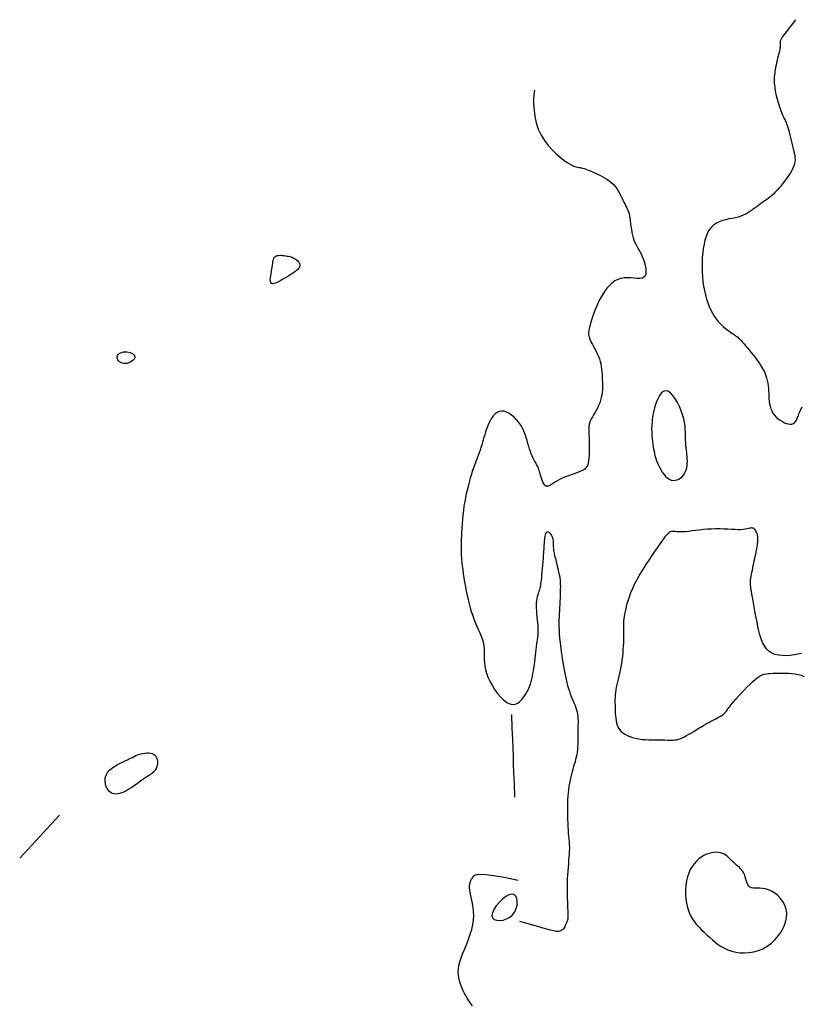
# Model space of a CAD drawing. Header units: millimetres. Extents: x 32690613 to 32693367, y 5343692 to 5344708.
# Tile 930 of 1009: x 32692999 to 32693018, y 5344614 to 5344638. Entities that reach past the tile are written whole.
import ezdxf

# ---------------------------------------------------------------- set-up
doc = ezdxf.new("R2010")
doc.units = ezdxf.units.MM
doc.header["$LTSCALE"] = 20
doc.layers.add('02-DGM_HL_491.00', color=62, linetype='Continuous')

msp = doc.modelspace()

# ---------------------------------------------------------------- linework, layer by layer
at = {"layer": '02-DGM_HL_491.00', "elevation": 491, "flags": 128}
for points in [[(32693018.117, 5344638.084), (32693018.003, 5344637.936), (32693017.916, 5344637.822), (32693017.851, 5344637.736), (32693017.806, 5344637.674), (32693017.776, 5344637.63), (32693017.759, 5344637.601), (32693017.75, 5344637.581), (32693017.746, 5344637.566), (32693017.745, 5344637.551), (32693017.745, 5344637.536), (32693017.745, 5344637.519), (32693017.746, 5344637.501), (32693017.747, 5344637.48), (32693017.746, 5344637.458), (32693017.745, 5344637.432), (32693017.741, 5344637.402), (32693017.736, 5344637.369), (32693017.728, 5344637.331), (32693017.719, 5344637.291), (32693017.708, 5344637.247), (32693017.697, 5344637.2), (32693017.684, 5344637.151), (32693017.672, 5344637.099), (32693017.659, 5344637.044), (32693017.647, 5344636.988), (32693017.635, 5344636.93), (32693017.624, 5344636.871), (32693017.615, 5344636.811), (32693017.608, 5344636.749), (32693017.603, 5344636.687), (32693017.601, 5344636.625), (32693017.601, 5344636.563), (32693017.606, 5344636.5), (32693017.613, 5344636.438), (32693017.623, 5344636.377), (32693017.635, 5344636.316), (32693017.648, 5344636.257), (32693017.664, 5344636.199), (32693017.68, 5344636.142), (32693017.697, 5344636.087), (32693017.713, 5344636.034), (32693017.73, 5344635.983), (32693017.747, 5344635.934), (32693017.764, 5344635.889), (32693017.78, 5344635.846), (32693017.796, 5344635.806), (32693017.81, 5344635.77), (32693017.825, 5344635.737), (32693017.838, 5344635.708), (32693017.851, 5344635.682), (32693017.863, 5344635.656), (32693017.875, 5344635.629), (32693017.887, 5344635.6), (32693017.9, 5344635.567), (32693017.913, 5344635.529), (32693017.928, 5344635.484), (32693017.943, 5344635.431), (32693017.96, 5344635.372), (32693017.977, 5344635.307), (32693017.994, 5344635.239), (32693018.011, 5344635.17), (32693018.028, 5344635.1), (32693018.045, 5344635.032), (32693018.06, 5344634.968), (32693018.075, 5344634.909), (32693018.087, 5344634.853), (32693018.096, 5344634.801), (32693018.102, 5344634.751), (32693018.104, 5344634.702), (32693018.101, 5344634.653), (32693018.092, 5344634.603), (32693018.077, 5344634.552), (32693018.054, 5344634.498), (32693018.026, 5344634.441), (32693017.993, 5344634.384), (32693017.957, 5344634.326), (32693017.917, 5344634.269), (32693017.877, 5344634.214), (32693017.836, 5344634.16), (32693017.796, 5344634.11), (32693017.759, 5344634.063), (32693017.723, 5344634.02), (32693017.687, 5344633.98), (32693017.653, 5344633.943), (32693017.618, 5344633.907), (32693017.582, 5344633.873), (32693017.545, 5344633.84), (32693017.505, 5344633.807), (32693017.464, 5344633.774), (32693017.42, 5344633.741), (32693017.375, 5344633.708), (32693017.328, 5344633.675), (32693017.281, 5344633.642), (32693017.234, 5344633.608), (32693017.187, 5344633.575), (32693017.14, 5344633.542), (32693017.095, 5344633.509), (32693017.05, 5344633.477), (32693017.005, 5344633.445), (32693016.958, 5344633.415), (32693016.908, 5344633.387), (32693016.854, 5344633.361), (32693016.796, 5344633.338), (32693016.732, 5344633.318), (32693016.662, 5344633.301), (32693016.587, 5344633.286), (32693016.509, 5344633.271), (32693016.431, 5344633.254), (32693016.353, 5344633.233), (32693016.277, 5344633.206), (32693016.206, 5344633.172), (32693016.142, 5344633.128), (32693016.085, 5344633.073), (32693016.036, 5344633.008), (32693015.995, 5344632.933), (32693015.96, 5344632.85), (32693015.931, 5344632.759), (32693015.908, 5344632.661), (32693015.89, 5344632.558), (32693015.876, 5344632.45), (32693015.867, 5344632.339), (32693015.862, 5344632.225), (32693015.861, 5344632.109), (32693015.864, 5344631.992), (32693015.871, 5344631.876), (32693015.882, 5344631.761), (32693015.898, 5344631.649), (32693015.918, 5344631.541), (32693015.942, 5344631.437), (32693015.97, 5344631.338), (32693016.002, 5344631.244), (32693016.036, 5344631.155), (32693016.074, 5344631.072), (32693016.114, 5344630.995), (32693016.155, 5344630.925), (32693016.199, 5344630.861), (32693016.243, 5344630.803), (32693016.289, 5344630.752), (32693016.334, 5344630.706), (32693016.379, 5344630.665), (32693016.423, 5344630.629), (32693016.466, 5344630.596), (32693016.507, 5344630.567), (32693016.545, 5344630.541), (32693016.58, 5344630.516), (32693016.613, 5344630.494), (32693016.643, 5344630.472), (32693016.67, 5344630.452), (32693016.696, 5344630.433), (32693016.721, 5344630.413), (32693016.744, 5344630.394), (32693016.766, 5344630.374), (32693016.787, 5344630.354), (32693016.809, 5344630.332), (32693016.831, 5344630.307), (32693016.855, 5344630.28), (32693016.882, 5344630.248), (32693016.912, 5344630.211), (32693016.947, 5344630.169), (32693016.986, 5344630.121), (32693017.031, 5344630.066), (32693017.08, 5344630.004), (32693017.131, 5344629.938), (32693017.184, 5344629.868), (32693017.235, 5344629.796), (32693017.283, 5344629.722), (32693017.327, 5344629.648), (32693017.365, 5344629.576), (32693017.395, 5344629.505), (32693017.418, 5344629.437), (32693017.436, 5344629.37), (32693017.448, 5344629.305), (32693017.457, 5344629.24), (32693017.463, 5344629.177), (32693017.466, 5344629.114), (32693017.469, 5344629.052), (32693017.471, 5344628.989), (32693017.475, 5344628.927), (32693017.48, 5344628.866), (32693017.489, 5344628.806), (32693017.501, 5344628.747), (32693017.518, 5344628.69), (32693017.541, 5344628.635), (32693017.57, 5344628.583), (32693017.607, 5344628.534), (32693017.65, 5344628.488), (32693017.697, 5344628.446), (32693017.747, 5344628.409), (32693017.799, 5344628.377), (32693017.849, 5344628.352), (32693017.898, 5344628.332), (32693017.942, 5344628.32), (32693017.981, 5344628.314), (32693018.016, 5344628.316), (32693018.045, 5344628.323), (32693018.071, 5344628.335), (32693018.092, 5344628.351), (32693018.111, 5344628.369), (32693018.126, 5344628.389), (32693018.139, 5344628.411), (32693018.149, 5344628.432), (32693018.159, 5344628.454), (32693018.168, 5344628.477), (32693018.177, 5344628.502), (32693018.187, 5344628.53), (32693018.198, 5344628.562), (32693018.213, 5344628.597), (32693018.23, 5344628.637), (32693018.251, 5344628.682), (32693018.275, 5344628.731)], [(32693011.815, 5344636.382), (32693011.806, 5344636.344), (32693011.798, 5344636.271), (32693011.794, 5344636.167), (32693011.795, 5344636.041), (32693011.805, 5344635.899), (32693011.826, 5344635.747), (32693011.86, 5344635.593), (32693011.909, 5344635.441), (32693011.976, 5344635.299), (32693012.056, 5344635.168), (32693012.146, 5344635.048), (32693012.242, 5344634.94), (32693012.34, 5344634.844), (32693012.436, 5344634.761), (32693012.527, 5344634.691), (32693012.608, 5344634.635), (32693012.677, 5344634.592), (32693012.733, 5344634.562), (32693012.781, 5344634.541), (32693012.821, 5344634.528), (32693012.855, 5344634.521), (32693012.886, 5344634.517), (32693012.916, 5344634.513), (32693012.947, 5344634.509), (32693012.98, 5344634.502), (32693013.015, 5344634.491), (32693013.053, 5344634.478), (32693013.094, 5344634.462), (32693013.138, 5344634.444), (32693013.185, 5344634.424), (32693013.234, 5344634.402), (32693013.285, 5344634.379), (32693013.34, 5344634.354), (32693013.396, 5344634.328), (32693013.452, 5344634.299), (32693013.509, 5344634.268), (32693013.565, 5344634.234), (32693013.619, 5344634.196), (32693013.671, 5344634.155), (32693013.718, 5344634.109), (32693013.762, 5344634.059), (32693013.801, 5344634.005), (32693013.837, 5344633.948), (32693013.869, 5344633.891), (32693013.899, 5344633.834), (32693013.926, 5344633.778), (32693013.951, 5344633.726), (32693013.974, 5344633.677), (32693013.996, 5344633.634), (32693014.017, 5344633.594), (32693014.036, 5344633.556), (32693014.054, 5344633.519), (32693014.07, 5344633.481), (32693014.085, 5344633.441), (32693014.098, 5344633.396), (32693014.11, 5344633.346), (32693014.119, 5344633.289), (32693014.128, 5344633.226), (32693014.136, 5344633.159), (32693014.145, 5344633.089), (32693014.154, 5344633.018), (32693014.166, 5344632.948), (32693014.18, 5344632.88), (32693014.197, 5344632.816), (32693014.218, 5344632.756), (32693014.242, 5344632.701), (32693014.269, 5344632.648), (32693014.298, 5344632.595), (32693014.328, 5344632.543), (32693014.358, 5344632.488), (32693014.388, 5344632.429), (32693014.418, 5344632.366), (32693014.445, 5344632.296), (32693014.47, 5344632.223), (32693014.489, 5344632.149), (32693014.502, 5344632.077), (32693014.507, 5344632.009), (32693014.502, 5344631.95), (32693014.486, 5344631.901), (32693014.457, 5344631.865), (32693014.413, 5344631.844), (32693014.358, 5344631.836), (32693014.292, 5344631.836), (32693014.219, 5344631.841), (32693014.141, 5344631.848), (32693014.06, 5344631.852), (32693013.978, 5344631.849), (32693013.899, 5344631.837), (32693013.824, 5344631.812), (32693013.753, 5344631.774), (32693013.686, 5344631.725), (32693013.623, 5344631.666), (32693013.564, 5344631.598), (32693013.509, 5344631.523), (32693013.457, 5344631.442), (32693013.409, 5344631.357), (32693013.364, 5344631.268), (32693013.322, 5344631.177), (32693013.284, 5344631.086), (32693013.25, 5344630.996), (32693013.219, 5344630.91), (32693013.193, 5344630.828), (32693013.17, 5344630.752), (32693013.152, 5344630.684), (32693013.138, 5344630.626), (32693013.128, 5344630.575), (32693013.123, 5344630.53), (32693013.122, 5344630.489), (32693013.126, 5344630.451), (32693013.134, 5344630.414), (32693013.147, 5344630.376), (32693013.165, 5344630.335), (32693013.188, 5344630.289), (32693013.214, 5344630.24), (32693013.243, 5344630.188), (32693013.273, 5344630.132), (32693013.304, 5344630.075), (32693013.333, 5344630.015), (32693013.359, 5344629.954), (32693013.383, 5344629.893), (32693013.402, 5344629.831), (32693013.417, 5344629.769), (32693013.428, 5344629.707), (32693013.436, 5344629.645), (32693013.442, 5344629.582), (32693013.447, 5344629.52), (32693013.45, 5344629.458), (32693013.452, 5344629.395), (32693013.455, 5344629.333), (32693013.456, 5344629.27), (32693013.456, 5344629.208), (32693013.455, 5344629.145), (32693013.45, 5344629.082), (32693013.442, 5344629.019), (32693013.429, 5344628.956), (32693013.412, 5344628.893), (32693013.39, 5344628.83), (32693013.363, 5344628.767), (32693013.334, 5344628.706), (32693013.302, 5344628.647), (32693013.271, 5344628.59), (32693013.241, 5344628.538), (32693013.213, 5344628.489), (32693013.188, 5344628.447), (32693013.169, 5344628.409), (32693013.154, 5344628.376), (32693013.143, 5344628.344), (32693013.136, 5344628.312), (32693013.131, 5344628.276), (32693013.129, 5344628.236), (32693013.128, 5344628.189), (32693013.129, 5344628.132), (32693013.131, 5344628.064), (32693013.133, 5344627.987), (32693013.135, 5344627.904), (32693013.136, 5344627.818), (32693013.137, 5344627.731), (32693013.137, 5344627.646), (32693013.134, 5344627.566), (32693013.13, 5344627.494), (32693013.124, 5344627.431), (32693013.114, 5344627.378), (32693013.101, 5344627.333), (32693013.083, 5344627.295), (32693013.059, 5344627.262), (32693013.029, 5344627.233), (32693012.992, 5344627.208), (32693012.948, 5344627.185), (32693012.895, 5344627.162), (32693012.836, 5344627.14), (32693012.772, 5344627.118), (32693012.704, 5344627.095), (32693012.634, 5344627.071), (32693012.565, 5344627.045), (32693012.498, 5344627.017), (32693012.434, 5344626.987), (32693012.376, 5344626.954), (32693012.322, 5344626.921), (32693012.273, 5344626.889), (32693012.229, 5344626.86), (32693012.188, 5344626.837), (32693012.152, 5344626.821), (32693012.119, 5344626.816), (32693012.09, 5344626.822), (32693012.063, 5344626.842), (32693012.039, 5344626.873), (32693012.018, 5344626.913), (32693012, 5344626.96), (32693011.983, 5344627.009), (32693011.968, 5344627.06), (32693011.955, 5344627.109), (32693011.943, 5344627.153), (32693011.932, 5344627.191), (32693011.922, 5344627.223), (32693011.912, 5344627.251), (32693011.903, 5344627.276), (32693011.892, 5344627.298), (32693011.881, 5344627.321), (32693011.869, 5344627.344), (32693011.854, 5344627.369), (32693011.838, 5344627.398), (32693011.82, 5344627.43), (32693011.801, 5344627.466), (32693011.78, 5344627.507), (32693011.759, 5344627.552), (32693011.738, 5344627.601), (32693011.717, 5344627.655), (32693011.697, 5344627.714), (32693011.678, 5344627.778), (32693011.659, 5344627.847), (32693011.639, 5344627.919), (32693011.616, 5344627.993), (32693011.591, 5344628.068), (32693011.562, 5344628.143), (32693011.527, 5344628.217), (32693011.486, 5344628.29), (32693011.438, 5344628.359), (32693011.384, 5344628.424), (32693011.326, 5344628.483), (32693011.265, 5344628.535), (32693011.202, 5344628.577), (32693011.14, 5344628.608), (32693011.078, 5344628.628), (32693011.02, 5344628.633), (32693010.965, 5344628.623), (32693010.915, 5344628.6), (32693010.869, 5344628.566), (32693010.827, 5344628.522), (32693010.789, 5344628.471), (32693010.755, 5344628.415), (32693010.724, 5344628.356), (32693010.697, 5344628.296), (32693010.673, 5344628.236), (32693010.652, 5344628.177), (32693010.633, 5344628.119), (32693010.615, 5344628.06), (32693010.598, 5344628.001), (32693010.581, 5344627.941), (32693010.564, 5344627.88), (32693010.545, 5344627.817), (32693010.525, 5344627.753), (32693010.503, 5344627.688), (32693010.48, 5344627.623), (32693010.456, 5344627.559), (32693010.433, 5344627.496), (32693010.41, 5344627.437), (32693010.389, 5344627.38), (32693010.369, 5344627.328), (32693010.352, 5344627.281), (32693010.336, 5344627.237), (32693010.321, 5344627.195), (32693010.308, 5344627.152), (32693010.294, 5344627.109), (32693010.28, 5344627.062), (32693010.265, 5344627.009), (32693010.249, 5344626.95), (32693010.231, 5344626.883), (32693010.212, 5344626.807), (32693010.192, 5344626.725), (32693010.171, 5344626.637), (32693010.152, 5344626.543), (32693010.133, 5344626.444), (32693010.115, 5344626.341), (32693010.1, 5344626.235), (32693010.087, 5344626.127), (32693010.076, 5344626.018), (32693010.068, 5344625.911), (32693010.061, 5344625.808), (32693010.056, 5344625.71), (32693010.053, 5344625.62), (32693010.05, 5344625.539), (32693010.049, 5344625.47), (32693010.048, 5344625.414), (32693010.047, 5344625.37), (32693010.047, 5344625.336), (32693010.047, 5344625.31), (32693010.048, 5344625.291), (32693010.048, 5344625.277), (32693010.048, 5344625.267), (32693010.048, 5344625.257), (32693010.048, 5344625.248), (32693010.047, 5344625.237), (32693010.047, 5344625.222), (32693010.047, 5344625.203), (32693010.048, 5344625.176), (32693010.05, 5344625.142), (32693010.053, 5344625.097), (32693010.059, 5344625.041), (32693010.066, 5344624.973), (32693010.075, 5344624.893), (32693010.086, 5344624.804), (32693010.099, 5344624.707), (32693010.114, 5344624.605), (32693010.131, 5344624.499), (32693010.149, 5344624.391), (32693010.17, 5344624.284), (32693010.192, 5344624.178), (32693010.216, 5344624.075), (32693010.241, 5344623.976), (32693010.266, 5344623.882), (32693010.292, 5344623.793), (32693010.317, 5344623.711), (32693010.342, 5344623.636), (32693010.366, 5344623.57), (32693010.389, 5344623.513), (32693010.41, 5344623.463), (32693010.43, 5344623.42), (32693010.449, 5344623.381), (32693010.467, 5344623.345), (32693010.485, 5344623.31), (32693010.501, 5344623.275), (32693010.517, 5344623.238), (32693010.533, 5344623.197), (32693010.548, 5344623.153), (32693010.561, 5344623.106), (32693010.574, 5344623.056), (32693010.584, 5344623.003), (32693010.593, 5344622.946), (32693010.599, 5344622.888), (32693010.603, 5344622.826), (32693010.605, 5344622.763), (32693010.605, 5344622.696), (32693010.606, 5344622.626), (32693010.61, 5344622.553), (32693010.619, 5344622.475), (32693010.634, 5344622.392), (32693010.657, 5344622.304), (32693010.691, 5344622.21), (32693010.736, 5344622.111), (32693010.792, 5344622.01), (32693010.855, 5344621.909), (32693010.924, 5344621.814), (32693010.997, 5344621.728), (32693011.072, 5344621.655), (32693011.147, 5344621.598), (32693011.219, 5344621.561), (32693011.288, 5344621.548), (32693011.351, 5344621.555), (32693011.411, 5344621.58), (32693011.465, 5344621.619), (32693011.515, 5344621.67), (32693011.561, 5344621.728), (32693011.601, 5344621.791), (32693011.637, 5344621.856), (32693011.668, 5344621.919), (32693011.694, 5344621.98), (32693011.717, 5344622.041), (32693011.736, 5344622.103), (32693011.753, 5344622.165), (32693011.767, 5344622.228), (32693011.78, 5344622.294), (32693011.792, 5344622.362), (32693011.803, 5344622.433), (32693011.813, 5344622.507), (32693011.823, 5344622.582), (32693011.832, 5344622.658), (32693011.841, 5344622.732), (32693011.85, 5344622.805), (32693011.859, 5344622.874), (32693011.868, 5344622.939), (32693011.876, 5344623), (32693011.885, 5344623.057), (32693011.892, 5344623.11), (32693011.899, 5344623.163), (32693011.904, 5344623.216), (32693011.908, 5344623.269), (32693011.909, 5344623.326), (32693011.908, 5344623.386), (32693011.904, 5344623.451), (32693011.898, 5344623.519), (32693011.892, 5344623.59), (32693011.884, 5344623.663), (32693011.877, 5344623.735), (32693011.872, 5344623.807), (32693011.868, 5344623.875), (32693011.867, 5344623.94), (32693011.869, 5344624), (32693011.874, 5344624.056), (32693011.882, 5344624.106), (32693011.892, 5344624.153), (32693011.902, 5344624.196), (32693011.913, 5344624.235), (32693011.924, 5344624.27), (32693011.935, 5344624.303), (32693011.944, 5344624.333), (32693011.952, 5344624.362), (32693011.959, 5344624.391), (32693011.966, 5344624.423), (32693011.972, 5344624.459), (32693011.978, 5344624.5), (32693011.983, 5344624.549), (32693011.99, 5344624.606), (32693011.996, 5344624.674), (32693012.003, 5344624.749), (32693012.01, 5344624.83), (32693012.017, 5344624.912), (32693012.024, 5344624.994), (32693012.03, 5344625.072), (32693012.035, 5344625.144), (32693012.04, 5344625.206), (32693012.044, 5344625.256), (32693012.047, 5344625.297), (32693012.049, 5344625.329), (32693012.051, 5344625.357), (32693012.052, 5344625.381), (32693012.054, 5344625.404), (32693012.056, 5344625.429), (32693012.058, 5344625.458), (32693012.061, 5344625.492), (32693012.064, 5344625.53), (32693012.069, 5344625.57), (32693012.075, 5344625.609), (32693012.083, 5344625.645), (32693012.093, 5344625.677), (32693012.105, 5344625.701), (32693012.119, 5344625.716), (32693012.136, 5344625.72), (32693012.154, 5344625.715), (32693012.174, 5344625.7), (32693012.194, 5344625.68), (32693012.212, 5344625.654), (32693012.23, 5344625.625), (32693012.244, 5344625.593), (32693012.255, 5344625.562), (32693012.262, 5344625.532), (32693012.266, 5344625.502), (32693012.267, 5344625.471), (32693012.268, 5344625.438), (32693012.268, 5344625.401), (32693012.269, 5344625.361), (32693012.273, 5344625.315), (32693012.279, 5344625.263), (32693012.29, 5344625.203), (32693012.303, 5344625.138), (32693012.32, 5344625.068), (32693012.337, 5344624.996), (32693012.355, 5344624.923), (32693012.373, 5344624.851), (32693012.39, 5344624.782), (32693012.405, 5344624.717), (32693012.417, 5344624.658), (32693012.426, 5344624.603), (32693012.433, 5344624.551), (32693012.437, 5344624.5), (32693012.44, 5344624.448), (32693012.441, 5344624.394), (32693012.44, 5344624.336), (32693012.439, 5344624.272), (32693012.436, 5344624.201), (32693012.433, 5344624.125), (32693012.429, 5344624.045), (32693012.425, 5344623.964), (32693012.421, 5344623.883), (32693012.417, 5344623.805), (32693012.413, 5344623.732), (32693012.41, 5344623.665), (32693012.408, 5344623.606), (32693012.407, 5344623.556), (32693012.407, 5344623.511), (32693012.407, 5344623.472), (32693012.407, 5344623.438), (32693012.408, 5344623.407), (32693012.409, 5344623.378), (32693012.41, 5344623.35), (32693012.411, 5344623.322), (32693012.412, 5344623.293), (32693012.414, 5344623.262), (32693012.416, 5344623.227), (32693012.419, 5344623.189), (32693012.423, 5344623.144), (32693012.428, 5344623.094), (32693012.435, 5344623.036), (32693012.443, 5344622.969), (32693012.452, 5344622.896), (32693012.463, 5344622.817), (32693012.475, 5344622.733), (32693012.488, 5344622.647), (32693012.502, 5344622.559), (32693012.516, 5344622.472), (32693012.532, 5344622.386), (32693012.547, 5344622.303), (32693012.564, 5344622.223), (32693012.581, 5344622.146), (32693012.599, 5344622.072), (32693012.617, 5344622.001), (32693012.637, 5344621.932), (32693012.658, 5344621.867), (32693012.68, 5344621.804), (32693012.703, 5344621.743), (32693012.727, 5344621.685), (32693012.751, 5344621.629), (32693012.774, 5344621.574), (32693012.796, 5344621.521), (32693012.816, 5344621.468), (32693012.833, 5344621.416), (32693012.847, 5344621.363), (32693012.856, 5344621.311), (32693012.863, 5344621.258), (32693012.866, 5344621.204), (32693012.868, 5344621.148), (32693012.867, 5344621.092), (32693012.866, 5344621.034), (32693012.865, 5344620.975), (32693012.863, 5344620.913), (32693012.863, 5344620.85), (32693012.863, 5344620.785), (32693012.863, 5344620.718), (32693012.862, 5344620.652), (32693012.861, 5344620.585), (32693012.858, 5344620.52), (32693012.853, 5344620.455), (32693012.846, 5344620.393), (32693012.836, 5344620.333), (32693012.824, 5344620.275), (32693012.81, 5344620.218), (32693012.795, 5344620.162), (32693012.778, 5344620.105), (32693012.761, 5344620.047), (32693012.743, 5344619.988), (32693012.725, 5344619.926), (32693012.708, 5344619.861), (32693012.691, 5344619.794), (32693012.675, 5344619.723), (32693012.661, 5344619.649), (32693012.648, 5344619.573), (32693012.636, 5344619.495), (32693012.627, 5344619.413), (32693012.62, 5344619.33), (32693012.615, 5344619.244), (32693012.612, 5344619.158), (32693012.611, 5344619.071), (32693012.611, 5344618.987), (32693012.612, 5344618.905), (32693012.615, 5344618.827), (32693012.617, 5344618.754), (32693012.62, 5344618.688), (32693012.622, 5344618.629), (32693012.624, 5344618.577), (32693012.626, 5344618.531), (32693012.628, 5344618.489), (32693012.63, 5344618.451), (32693012.633, 5344618.416), (32693012.636, 5344618.382), (32693012.639, 5344618.349), (32693012.643, 5344618.315), (32693012.647, 5344618.28), (32693012.651, 5344618.243), (32693012.654, 5344618.203), (32693012.657, 5344618.159), (32693012.658, 5344618.111), (32693012.658, 5344618.058), (32693012.656, 5344617.998), (32693012.653, 5344617.932), (32693012.647, 5344617.86), (32693012.641, 5344617.783), (32693012.634, 5344617.7), (32693012.626, 5344617.613), (32693012.62, 5344617.523), (32693012.614, 5344617.429), (32693012.609, 5344617.333), (32693012.606, 5344617.236), (32693012.605, 5344617.138), (32693012.605, 5344617.041), (32693012.607, 5344616.947), (32693012.609, 5344616.858), (32693012.611, 5344616.774), (32693012.614, 5344616.698), (32693012.617, 5344616.631), (32693012.619, 5344616.573), (32693012.621, 5344616.525), (32693012.622, 5344616.485), (32693012.622, 5344616.451), (32693012.622, 5344616.423), (32693012.622, 5344616.4), (32693012.62, 5344616.38), (32693012.618, 5344616.362), (32693012.615, 5344616.345), (32693012.61, 5344616.328), (32693012.605, 5344616.312), (32693012.6, 5344616.295), (32693012.593, 5344616.278), (32693012.585, 5344616.26), (32693012.577, 5344616.241), (32693012.568, 5344616.221), (32693012.558, 5344616.199), (32693012.546, 5344616.176), (32693012.533, 5344616.153), (32693012.518, 5344616.131), (32693012.501, 5344616.111), (32693012.48, 5344616.093), (32693012.456, 5344616.079), (32693012.428, 5344616.069), (32693012.394, 5344616.065), (32693012.35, 5344616.067), (32693012.287, 5344616.078), (32693012.199, 5344616.098), (32693012.08, 5344616.13), (32693011.922, 5344616.174), (32693011.718, 5344616.233), (32693011.462, 5344616.307)], [(32693018.26, 5344622.781), (32693018.172, 5344622.76), (32693018.08, 5344622.743), (32693017.985, 5344622.73), (32693017.89, 5344622.724), (32693017.797, 5344622.726), (32693017.707, 5344622.736), (32693017.621, 5344622.757), (32693017.543, 5344622.788), (32693017.473, 5344622.833), (32693017.414, 5344622.891), (32693017.364, 5344622.96), (32693017.322, 5344623.041), (32693017.286, 5344623.13), (32693017.257, 5344623.226), (32693017.231, 5344623.327), (32693017.208, 5344623.432), (32693017.187, 5344623.539), (32693017.166, 5344623.647), (32693017.146, 5344623.753), (32693017.126, 5344623.857), (32693017.108, 5344623.956), (32693017.091, 5344624.05), (32693017.075, 5344624.136), (32693017.062, 5344624.214), (32693017.05, 5344624.282), (32693017.041, 5344624.338), (32693017.035, 5344624.386), (32693017.03, 5344624.426), (32693017.028, 5344624.461), (32693017.028, 5344624.493), (32693017.029, 5344624.524), (32693017.033, 5344624.557), (32693017.038, 5344624.594), (32693017.045, 5344624.636), (32693017.054, 5344624.683), (32693017.064, 5344624.734), (32693017.074, 5344624.789), (32693017.086, 5344624.845), (32693017.098, 5344624.903), (32693017.11, 5344624.961), (32693017.122, 5344625.018), (32693017.133, 5344625.074), (32693017.145, 5344625.128), (32693017.155, 5344625.18), (32693017.165, 5344625.229), (32693017.174, 5344625.274), (32693017.182, 5344625.316), (32693017.189, 5344625.354), (32693017.195, 5344625.388), (32693017.199, 5344625.417), (32693017.202, 5344625.442), (32693017.205, 5344625.464), (32693017.206, 5344625.483), (32693017.207, 5344625.499), (32693017.207, 5344625.514), (32693017.207, 5344625.527), (32693017.207, 5344625.541), (32693017.208, 5344625.554), (32693017.208, 5344625.568), (32693017.208, 5344625.582), (32693017.207, 5344625.597), (32693017.205, 5344625.613), (32693017.202, 5344625.63), (32693017.197, 5344625.648), (32693017.191, 5344625.668), (32693017.183, 5344625.689), (32693017.173, 5344625.711), (32693017.162, 5344625.733), (32693017.148, 5344625.754), (32693017.133, 5344625.773), (32693017.117, 5344625.789), (32693017.099, 5344625.801), (32693017.08, 5344625.808), (32693017.06, 5344625.81), (32693017.037, 5344625.808), (32693017.011, 5344625.803), (32693016.981, 5344625.795), (32693016.946, 5344625.786), (32693016.904, 5344625.778), (32693016.854, 5344625.771), (32693016.796, 5344625.767), (32693016.729, 5344625.767), (32693016.654, 5344625.769), (32693016.572, 5344625.773), (32693016.483, 5344625.777), (32693016.39, 5344625.782), (32693016.294, 5344625.785), (32693016.195, 5344625.786), (32693016.095, 5344625.784), (32693015.996, 5344625.779), (32693015.897, 5344625.77), (32693015.801, 5344625.759), (32693015.709, 5344625.747), (32693015.621, 5344625.736), (32693015.539, 5344625.725), (32693015.464, 5344625.717), (32693015.397, 5344625.713), (32693015.339, 5344625.712), (32693015.289, 5344625.715), (32693015.246, 5344625.719), (32693015.208, 5344625.723), (32693015.175, 5344625.726), (32693015.145, 5344625.726), (32693015.117, 5344625.722), (32693015.089, 5344625.712), (32693015.061, 5344625.694), (32693015.032, 5344625.669), (32693015, 5344625.636), (32693014.965, 5344625.594), (32693014.927, 5344625.544), (32693014.883, 5344625.483), (32693014.834, 5344625.413), (32693014.779, 5344625.333), (32693014.716, 5344625.242), (32693014.648, 5344625.142), (32693014.576, 5344625.035), (32693014.503, 5344624.923), (32693014.43, 5344624.808), (32693014.36, 5344624.691), (32693014.294, 5344624.574), (32693014.234, 5344624.459), (32693014.181, 5344624.347), (32693014.136, 5344624.241), (32693014.098, 5344624.139), (32693014.066, 5344624.042), (32693014.04, 5344623.952), (32693014.019, 5344623.869), (32693014.002, 5344623.794), (32693013.989, 5344623.727), (32693013.979, 5344623.668), (32693013.972, 5344623.617), (32693013.967, 5344623.572), (32693013.964, 5344623.533), (32693013.963, 5344623.499), (32693013.962, 5344623.468), (32693013.963, 5344623.438), (32693013.964, 5344623.411), (32693013.965, 5344623.383), (32693013.966, 5344623.354), (32693013.967, 5344623.322), (32693013.967, 5344623.288), (32693013.967, 5344623.249), (32693013.967, 5344623.205), (32693013.965, 5344623.154), (32693013.963, 5344623.095), (32693013.961, 5344623.029), (32693013.957, 5344622.955), (32693013.952, 5344622.876), (32693013.945, 5344622.792), (32693013.937, 5344622.707), (32693013.928, 5344622.621), (32693013.916, 5344622.536), (32693013.903, 5344622.454), (32693013.888, 5344622.375), (32693013.871, 5344622.301), (32693013.854, 5344622.229), (32693013.837, 5344622.16), (32693013.82, 5344622.094), (32693013.804, 5344622.029), (32693013.79, 5344621.965), (32693013.778, 5344621.902), (32693013.77, 5344621.839), (32693013.764, 5344621.776), (32693013.76, 5344621.714), (32693013.759, 5344621.651), (32693013.759, 5344621.589), (32693013.76, 5344621.526), (32693013.762, 5344621.464), (32693013.765, 5344621.401), (32693013.767, 5344621.339), (32693013.771, 5344621.277), (32693013.776, 5344621.216), (32693013.785, 5344621.157), (32693013.797, 5344621.1), (32693013.814, 5344621.045), (32693013.836, 5344620.994), (32693013.866, 5344620.946), (32693013.903, 5344620.903), (32693013.946, 5344620.864), (32693013.997, 5344620.828), (32693014.054, 5344620.797), (32693014.117, 5344620.771), (32693014.184, 5344620.748), (32693014.257, 5344620.729), (32693014.333, 5344620.715), (32693014.414, 5344620.704), (32693014.496, 5344620.697), (32693014.58, 5344620.692), (32693014.663, 5344620.69), (32693014.744, 5344620.689), (32693014.821, 5344620.689), (32693014.894, 5344620.689), (32693014.96, 5344620.689), (32693015.019, 5344620.688), (32693015.071, 5344620.687), (32693015.119, 5344620.686), (32693015.163, 5344620.687), (32693015.205, 5344620.689), (32693015.247, 5344620.696), (32693015.289, 5344620.706), (32693015.334, 5344620.72), (32693015.382, 5344620.74), (32693015.433, 5344620.765), (32693015.487, 5344620.794), (32693015.544, 5344620.826), (32693015.602, 5344620.861), (32693015.661, 5344620.897), (32693015.722, 5344620.934), (32693015.783, 5344620.971), (32693015.844, 5344621.008), (32693015.904, 5344621.043), (32693015.963, 5344621.077), (32693016.021, 5344621.11), (32693016.075, 5344621.14), (32693016.127, 5344621.169), (32693016.175, 5344621.195), (32693016.218, 5344621.219), (32693016.256, 5344621.24), (32693016.29, 5344621.259), (32693016.32, 5344621.276), (32693016.345, 5344621.292), (32693016.368, 5344621.307), (32693016.388, 5344621.321), (32693016.406, 5344621.336), (32693016.421, 5344621.352), (32693016.436, 5344621.369), (32693016.45, 5344621.388), (32693016.467, 5344621.411), (32693016.486, 5344621.438), (32693016.509, 5344621.47), (32693016.538, 5344621.509), (32693016.575, 5344621.555), (32693016.62, 5344621.61), (32693016.674, 5344621.674), (32693016.737, 5344621.744), (32693016.805, 5344621.819), (32693016.876, 5344621.895), (32693016.949, 5344621.969), (32693017.021, 5344622.04), (32693017.09, 5344622.104), (32693017.154, 5344622.159), (32693017.211, 5344622.203), (32693017.263, 5344622.236), (32693017.312, 5344622.26), (32693017.358, 5344622.277), (32693017.405, 5344622.287), (32693017.454, 5344622.294), (32693017.507, 5344622.298), (32693017.566, 5344622.3), (32693017.632, 5344622.303), (32693017.704, 5344622.305), (32693017.781, 5344622.306), (32693017.861, 5344622.305), (32693017.943, 5344622.302), (32693018.024, 5344622.296), (32693018.104, 5344622.285), (32693018.18, 5344622.271), (32693018.252, 5344622.251), (32693018.32, 5344622.226)], [(32693011.345, 5344619.305), (32693011.332, 5344619.637), (32693011.321, 5344619.898), (32693011.313, 5344620.113), (32693011.306, 5344620.304), (32693011.298, 5344620.496), (32693011.29, 5344620.71), (32693011.279, 5344620.972), (32693011.266, 5344621.304)], [(32693000.353, 5344618.876), (32692999.393, 5344617.837)], [(32693010.322, 5344614.27), (32693010.289, 5344614.31), (32693010.256, 5344614.355), (32693010.223, 5344614.404), (32693010.191, 5344614.456), (32693010.159, 5344614.511), (32693010.128, 5344614.569), (32693010.099, 5344614.629), (32693010.072, 5344614.69), (32693010.046, 5344614.751), (32693010.023, 5344614.813), (32693010.004, 5344614.876), (32693009.989, 5344614.941), (32693009.979, 5344615.009), (32693009.976, 5344615.081), (32693009.98, 5344615.159), (32693009.993, 5344615.243), (32693010.015, 5344615.334), (32693010.048, 5344615.432), (32693010.088, 5344615.538), (32693010.133, 5344615.649), (32693010.18, 5344615.763), (32693010.226, 5344615.88), (32693010.268, 5344615.998), (32693010.304, 5344616.115), (32693010.331, 5344616.23), (32693010.345, 5344616.341), (32693010.35, 5344616.448), (32693010.346, 5344616.551), (32693010.336, 5344616.647), (32693010.321, 5344616.737), (32693010.305, 5344616.82), (32693010.289, 5344616.895), (32693010.274, 5344616.962), (32693010.263, 5344617.019), (32693010.256, 5344617.068), (32693010.252, 5344617.11), (32693010.25, 5344617.146), (32693010.251, 5344617.176), (32693010.254, 5344617.202), (32693010.258, 5344617.225), (32693010.263, 5344617.245), (32693010.269, 5344617.263), (32693010.275, 5344617.28), (32693010.283, 5344617.297), (32693010.291, 5344617.313), (32693010.3, 5344617.33), (32693010.309, 5344617.347), (32693010.32, 5344617.365), (32693010.333, 5344617.385), (32693010.348, 5344617.406), (32693010.375, 5344617.426), (32693010.426, 5344617.44), (32693010.512, 5344617.446), (32693010.643, 5344617.439), (32693010.831, 5344617.416), (32693011.087, 5344617.373), (32693011.423, 5344617.307)]]:
    msp.add_lwpolyline(points, dxfattribs=at)
for points in [[(32693005.553, 5344632.359), (32693005.575, 5344632.375), (32693005.603, 5344632.386), (32693005.634, 5344632.392), (32693005.667, 5344632.395), (32693005.703, 5344632.394), (32693005.739, 5344632.392), (32693005.776, 5344632.387), (32693005.811, 5344632.382), (32693005.845, 5344632.376), (32693005.878, 5344632.37), (32693005.909, 5344632.363), (32693005.939, 5344632.354), (32693005.967, 5344632.345), (32693005.995, 5344632.333), (32693006.022, 5344632.32), (32693006.048, 5344632.304), (32693006.073, 5344632.286), (32693006.097, 5344632.266), (32693006.117, 5344632.243), (32693006.135, 5344632.219), (32693006.147, 5344632.194), (32693006.153, 5344632.167), (32693006.153, 5344632.14), (32693006.144, 5344632.112), (32693006.127, 5344632.083), (32693006.102, 5344632.054), (32693006.07, 5344632.025), (32693006.031, 5344631.995), (32693005.987, 5344631.964), (32693005.939, 5344631.933), (32693005.887, 5344631.901), (32693005.833, 5344631.868), (32693005.778, 5344631.834), (32693005.722, 5344631.802), (32693005.668, 5344631.771), (32693005.616, 5344631.745), (32693005.569, 5344631.724), (32693005.527, 5344631.711), (32693005.493, 5344631.708), (32693005.467, 5344631.715), (32693005.45, 5344631.734), (32693005.442, 5344631.763), (32693005.44, 5344631.802), (32693005.444, 5344631.847), (32693005.452, 5344631.897), (32693005.461, 5344631.95), (32693005.472, 5344632.005), (32693005.481, 5344632.058), (32693005.488, 5344632.109), (32693005.494, 5344632.157), (32693005.499, 5344632.202), (32693005.505, 5344632.242), (32693005.512, 5344632.279), (32693005.522, 5344632.311), (32693005.535, 5344632.337)], [(32693001.741, 5344629.926), (32693001.744, 5344629.952), (32693001.755, 5344629.977), (32693001.772, 5344630), (32693001.796, 5344630.02), (32693001.825, 5344630.037), (32693001.858, 5344630.05), (32693001.895, 5344630.059), (32693001.934, 5344630.064), (32693001.975, 5344630.063), (32693002.017, 5344630.056), (32693002.056, 5344630.046), (32693002.093, 5344630.031), (32693002.124, 5344630.013), (32693002.149, 5344629.992), (32693002.166, 5344629.969), (32693002.172, 5344629.943), (32693002.168, 5344629.916), (32693002.153, 5344629.888), (32693002.13, 5344629.861), (32693002.1, 5344629.836), (32693002.065, 5344629.814), (32693002.027, 5344629.797), (32693001.986, 5344629.785), (32693001.945, 5344629.779), (32693001.906, 5344629.782), (32693001.868, 5344629.791), (32693001.834, 5344629.805), (32693001.804, 5344629.825), (32693001.778, 5344629.847), (32693001.759, 5344629.873), (32693001.746, 5344629.899)], [(32693014.981, 5344629.121), (32693014.926, 5344629.104), (32693014.875, 5344629.061), (32693014.827, 5344628.995), (32693014.784, 5344628.912), (32693014.746, 5344628.816), (32693014.713, 5344628.712), (32693014.686, 5344628.604), (32693014.666, 5344628.497), (32693014.653, 5344628.395), (32693014.645, 5344628.298), (32693014.643, 5344628.207), (32693014.645, 5344628.121), (32693014.65, 5344628.041), (32693014.658, 5344627.965), (32693014.666, 5344627.895), (32693014.675, 5344627.831), (32693014.684, 5344627.771), (32693014.692, 5344627.715), (32693014.701, 5344627.662), (32693014.711, 5344627.611), (32693014.723, 5344627.56), (32693014.737, 5344627.509), (32693014.755, 5344627.456), (32693014.776, 5344627.401), (32693014.801, 5344627.342), (32693014.83, 5344627.281), (32693014.863, 5344627.219), (32693014.899, 5344627.16), (32693014.938, 5344627.105), (32693014.979, 5344627.056), (32693015.023, 5344627.016), (32693015.069, 5344626.985), (32693015.116, 5344626.966), (32693015.164, 5344626.958), (32693015.211, 5344626.96), (32693015.258, 5344626.971), (32693015.302, 5344626.99), (32693015.343, 5344627.016), (32693015.381, 5344627.048), (32693015.413, 5344627.084), (32693015.44, 5344627.125), (32693015.462, 5344627.169), (32693015.478, 5344627.215), (32693015.491, 5344627.264), (32693015.499, 5344627.315), (32693015.504, 5344627.367), (32693015.506, 5344627.42), (32693015.505, 5344627.474), (32693015.502, 5344627.527), (32693015.497, 5344627.581), (32693015.491, 5344627.635), (32693015.485, 5344627.69), (32693015.478, 5344627.747), (32693015.472, 5344627.804), (32693015.467, 5344627.864), (32693015.464, 5344627.925), (32693015.462, 5344627.989), (32693015.461, 5344628.055), (32693015.459, 5344628.125), (32693015.456, 5344628.199), (32693015.449, 5344628.277), (32693015.437, 5344628.359), (32693015.418, 5344628.448), (32693015.392, 5344628.542), (32693015.357, 5344628.641), (32693015.314, 5344628.742), (32693015.265, 5344628.84), (32693015.212, 5344628.931), (32693015.155, 5344629.009), (32693015.097, 5344629.07), (32693015.038, 5344629.109)], [(32693001.479, 5344619.841), (32693001.514, 5344619.903), (32693001.561, 5344619.958), (32693001.618, 5344620.008), (32693001.683, 5344620.052), (32693001.751, 5344620.093), (32693001.821, 5344620.129), (32693001.89, 5344620.162), (32693001.954, 5344620.192), (32693002.012, 5344620.221), (32693002.065, 5344620.247), (32693002.112, 5344620.27), (32693002.156, 5344620.292), (32693002.198, 5344620.312), (32693002.239, 5344620.329), (32693002.28, 5344620.344), (32693002.323, 5344620.356), (32693002.367, 5344620.366), (32693002.413, 5344620.374), (32693002.459, 5344620.378), (32693002.505, 5344620.377), (32693002.548, 5344620.372), (32693002.588, 5344620.362), (32693002.624, 5344620.346), (32693002.655, 5344620.324), (32693002.68, 5344620.295), (32693002.698, 5344620.26), (32693002.711, 5344620.222), (32693002.718, 5344620.18), (32693002.719, 5344620.137), (32693002.715, 5344620.094), (32693002.706, 5344620.053), (32693002.692, 5344620.014), (32693002.674, 5344619.98), (32693002.652, 5344619.948), (32693002.628, 5344619.921), (32693002.601, 5344619.896), (32693002.573, 5344619.874), (32693002.544, 5344619.854), (32693002.516, 5344619.835), (32693002.489, 5344619.818), (32693002.464, 5344619.802), (32693002.439, 5344619.785), (32693002.413, 5344619.768), (32693002.386, 5344619.748), (32693002.354, 5344619.726), (32693002.318, 5344619.7), (32693002.275, 5344619.669), (32693002.225, 5344619.633), (32693002.166, 5344619.59), (32693002.1, 5344619.545), (32693002.029, 5344619.499), (32693001.954, 5344619.456), (32693001.879, 5344619.421), (32693001.805, 5344619.395), (32693001.734, 5344619.382), (32693001.667, 5344619.386), (32693001.608, 5344619.408), (32693001.557, 5344619.447), (32693001.515, 5344619.499), (32693001.483, 5344619.561), (32693001.462, 5344619.63), (32693001.454, 5344619.701), (32693001.459, 5344619.773)], [(32693016.87, 5344617.469), (32693016.848, 5344617.51), (32693016.822, 5344617.547), (32693016.792, 5344617.58), (32693016.761, 5344617.611), (32693016.728, 5344617.64), (32693016.694, 5344617.669), (32693016.66, 5344617.697), (32693016.627, 5344617.727), (32693016.595, 5344617.758), (32693016.564, 5344617.789), (32693016.533, 5344617.82), (32693016.501, 5344617.851), (32693016.468, 5344617.88), (32693016.432, 5344617.907), (32693016.394, 5344617.93), (32693016.351, 5344617.95), (32693016.305, 5344617.964), (32693016.254, 5344617.973), (32693016.2, 5344617.977), (32693016.144, 5344617.975), (32693016.085, 5344617.966), (32693016.025, 5344617.951), (32693015.964, 5344617.929), (32693015.903, 5344617.899), (32693015.842, 5344617.861), (32693015.782, 5344617.816), (32693015.725, 5344617.763), (32693015.671, 5344617.702), (32693015.621, 5344617.634), (32693015.576, 5344617.558), (32693015.538, 5344617.474), (32693015.506, 5344617.383), (32693015.483, 5344617.284), (32693015.467, 5344617.181), (32693015.46, 5344617.073), (32693015.46, 5344616.964), (32693015.468, 5344616.855), (32693015.484, 5344616.749), (32693015.508, 5344616.646), (32693015.539, 5344616.55), (32693015.577, 5344616.462), (32693015.622, 5344616.38), (32693015.673, 5344616.305), (32693015.728, 5344616.234), (32693015.787, 5344616.168), (32693015.849, 5344616.105), (32693015.913, 5344616.044), (32693015.978, 5344615.983), (32693016.043, 5344615.924), (32693016.109, 5344615.865), (32693016.177, 5344615.808), (32693016.247, 5344615.754), (32693016.322, 5344615.705), (32693016.401, 5344615.66), (32693016.486, 5344615.621), (32693016.577, 5344615.59), (32693016.675, 5344615.567), (32693016.78, 5344615.552), (32693016.888, 5344615.548), (32693016.999, 5344615.554), (32693017.111, 5344615.572), (32693017.221, 5344615.603), (32693017.33, 5344615.648), (32693017.434, 5344615.707), (32693017.533, 5344615.781), (32693017.623, 5344615.867), (32693017.705, 5344615.964), (32693017.774, 5344616.068), (32693017.831, 5344616.176), (32693017.873, 5344616.287), (32693017.897, 5344616.397), (32693017.903, 5344616.504), (32693017.889, 5344616.604), (32693017.858, 5344616.698), (32693017.812, 5344616.785), (32693017.754, 5344616.863), (32693017.687, 5344616.931), (32693017.615, 5344616.989), (32693017.539, 5344617.035), (32693017.464, 5344617.07), (32693017.392, 5344617.093), (32693017.323, 5344617.105), (32693017.258, 5344617.11), (32693017.199, 5344617.112), (32693017.144, 5344617.112), (32693017.095, 5344617.114), (32693017.053, 5344617.121), (32693017.017, 5344617.136), (32693016.988, 5344617.161), (32693016.966, 5344617.194), (32693016.947, 5344617.234), (32693016.932, 5344617.279), (32693016.918, 5344617.327), (32693016.904, 5344617.376), (32693016.889, 5344617.424)], [(32693010.789, 5344616.448), (32693010.806, 5344616.394), (32693010.847, 5344616.356), (32693010.908, 5344616.335), (32693010.981, 5344616.33), (32693011.062, 5344616.341), (32693011.144, 5344616.368), (32693011.221, 5344616.41), (32693011.289, 5344616.467), (32693011.341, 5344616.539), (32693011.377, 5344616.619), (32693011.397, 5344616.703), (32693011.401, 5344616.785), (32693011.391, 5344616.857), (32693011.365, 5344616.916), (32693011.324, 5344616.955), (32693011.269, 5344616.967), (32693011.2, 5344616.95), (32693011.123, 5344616.907), (32693011.042, 5344616.844), (32693010.964, 5344616.768), (32693010.894, 5344616.684), (32693010.838, 5344616.598), (32693010.801, 5344616.518)]]:
    msp.add_lwpolyline(points, close=True, dxfattribs=at)

doc.saveas('drawing.dxf')
